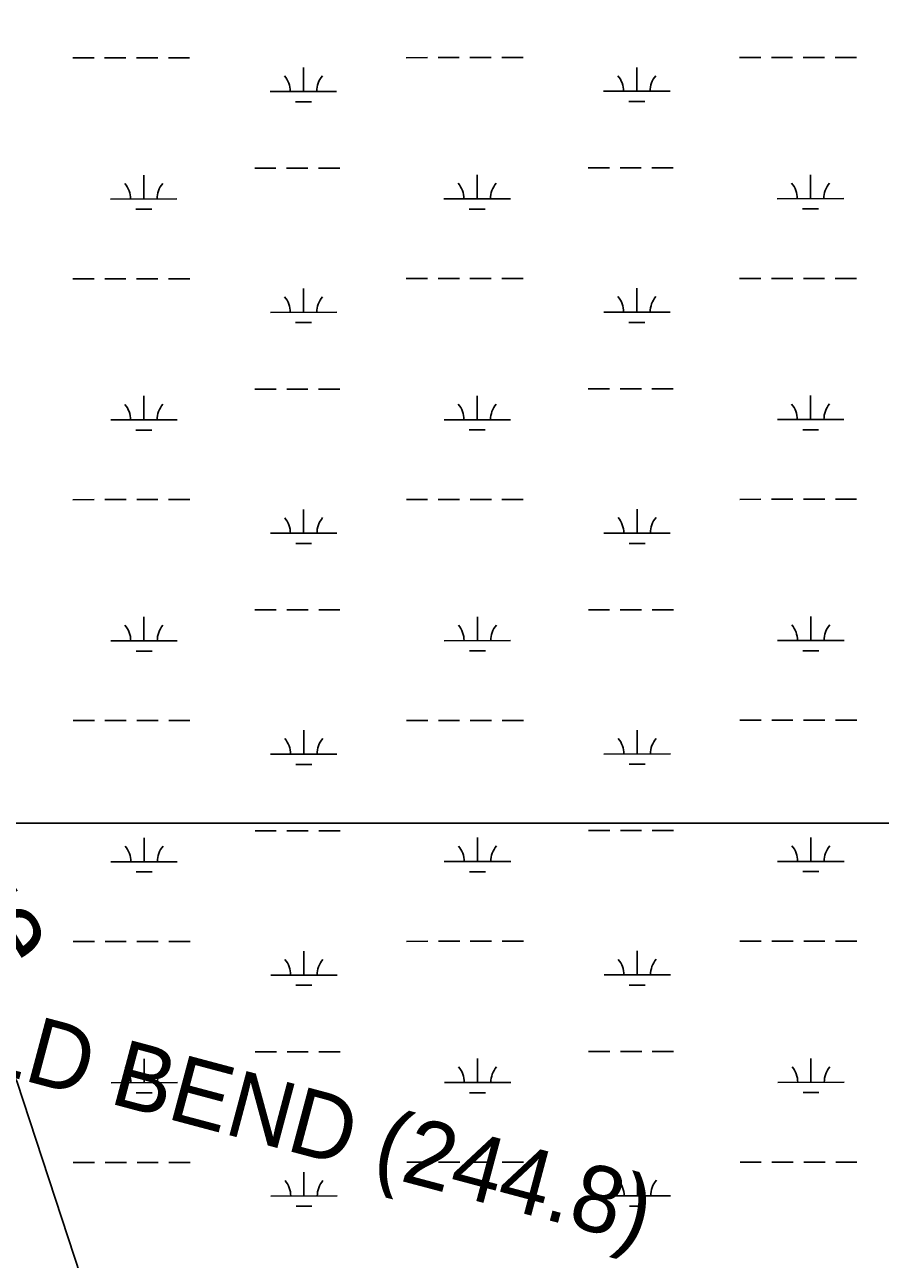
# Model space of a CAD drawing. Extents: x 3279314 to 3317160, y 734079 to 759431.
# Drawn here: x 3312365 to 3313653, y 746235 to 748094 of the extents above; entities that cross this region are included whole.
import ezdxf

# ---------------------------------------------------------------- set-up
doc = ezdxf.new("R2010")
doc.units = 0
for name, color, linetype in [('V-CHAN-NAID', 7, 'Continuous'), ('V-RIVR-IDEN', 7, 'Continuous'), ('V-TOPO-SHOR', 7, 'Continuous'), ('V-WETL-SWMP', 7, 'Continuous')]:
    doc.layers.add(name, color=color, linetype=linetype)

msp = doc.modelspace()

# ---------------------------------------------------------------- linework, layer by layer
at = {"layer": 'V-TOPO-SHOR'}
msp.add_lwpolyline([(3311282.9, 748280.1), (3311374.4, 747890.3), (3311439.4, 747710.7), (3311574.1, 747527.6), (3311747.1, 747411.2), (3311978, 747011.8), (3312141.4, 746902.4), (3312208.8, 746715.1), (3312353.1, 746503), (3312497.5, 746061.9), (3312853.1, 745955.4), (3313252.2, 745439.6), (3313391.6, 745313.5), (3314012, 744455.2), (3314569.8, 743868.9), (3314781.3, 743697), (3314872.7, 743559.7), (3314937.1, 743540.1)], dxfattribs=at)
at = {"layer": 'V-WETL-SWMP'}
for p, q in [((3312437.1, 748044.2), (3312469.1, 748044.2)), ((3312485.1, 748044.2), (3312517.1, 748044.2)), ((3312533.1, 748044.2), (3312565.1, 748044.3)), ((3312581.1, 748044.3), (3312613.1, 748044.3)), ((3312939, 748044.4), (3312971, 748044.5)), ((3312987, 748044.5), (3313019, 748044.5)), ((3313035, 748044.5), (3313067, 748044.5)), ((3313083, 748044.5), (3313115, 748044.5)), ((3313440.9, 748044.7), (3313472.9, 748044.7)), ((3313488.9, 748044.7), (3313520.9, 748044.7)), ((3313536.9, 748044.7), (3313568.9, 748044.8)), ((3313584.9, 748044.8), (3313616.9, 748044.8)), ((3312784.4, 747993.6), (3312784.4, 748029.6)), ((3313286.3, 747993.9), (3313286.3, 748029.9)), ((3312734.4, 747993.6), (3312834.4, 747993.6)), ((3313236.3, 747993.9), (3313336.3, 747993.9)), ((3312772.4, 747978.2), (3312796.4, 747978.2)), ((3313274.3, 747978.4), (3313298.3, 747978.5)), ((3312711, 747878.2), (3312743, 747878.2)), ((3312759, 747878.2), (3312791, 747878.2)), ((3312807, 747878.2), (3312839, 747878.2)), ((3313213, 747878.4), (3313245, 747878.4)), ((3313261, 747878.4), (3313293, 747878.4)), ((3313309, 747878.5), (3313341, 747878.5)), ((3312544, 747831.6), (3312544, 747867.6)), ((3313045.9, 747831.9), (3313045.9, 747867.9)), ((3313547.8, 747832.1), (3313547.8, 747868.1)), ((3312494, 747831.6), (3312594, 747831.7)), ((3312995.9, 747831.9), (3313095.9, 747831.9)), ((3313497.8, 747832.1), (3313597.8, 747832.2)), ((3312532, 747816.2), (3312556, 747816.2)), ((3313033.9, 747816.5), (3313057.9, 747816.5)), ((3313535.8, 747816.7), (3313559.8, 747816.7)), ((3312437.2, 747711.5), (3312469.2, 747711.5)), ((3312485.2, 747711.5), (3312517.2, 747711.6)), ((3312533.2, 747711.6), (3312565.2, 747711.6)), ((3312581.2, 747711.6), (3312613.2, 747711.6)), ((3312939.1, 747711.8), (3312971.1, 747711.8)), ((3312987.1, 747711.8), (3313019.1, 747711.8)), ((3313035.1, 747711.8), (3313067.1, 747711.8)), ((3313083.1, 747711.8), (3313115.1, 747711.9)), ((3313441, 747712), (3313473, 747712)), ((3313489, 747712), (3313521, 747712.1)), ((3313537, 747712.1), (3313569, 747712.1)), ((3313585, 747712.1), (3313617, 747712.1)), ((3312784.6, 747660.9), (3312784.5, 747696.9)), ((3313286.5, 747661.2), (3313286.5, 747697.2)), ((3312734.6, 747660.9), (3312834.6, 747661)), ((3313236.5, 747661.2), (3313336.5, 747661.2)), ((3312772.6, 747645.5), (3312796.6, 747645.5)), ((3313274.5, 747645.8), (3313298.5, 747645.8)), ((3312711.2, 747545.5), (3312743.2, 747545.5)), ((3312759.2, 747545.5), (3312791.2, 747545.5)), ((3312807.2, 747545.5), (3312839.2, 747545.5)), ((3313213.1, 747545.7), (3313245.1, 747545.7)), ((3313261.1, 747545.8), (3313293.1, 747545.8)), ((3313309.1, 747545.8), (3313341.1, 747545.8)), ((3312544.2, 747499), (3312544.2, 747535)), ((3313046.1, 747499.2), (3313046.1, 747535.2)), ((3313548, 747499.5), (3313548, 747535.5)), ((3312494.2, 747498.9), (3312594.2, 747499)), ((3312532.2, 747483.5), (3312556.2, 747483.5)), ((3312996.1, 747499.2), (3313096.1, 747499.2)), ((3313034.1, 747483.8), (3313058.1, 747483.8)), ((3313498, 747499.4), (3313598, 747499.5)), ((3313536, 747484), (3313560, 747484)), ((3312437.4, 747378.8), (3312469.4, 747378.9)), ((3312485.4, 747378.9), (3312517.4, 747378.9)), ((3312533.4, 747378.9), (3312565.4, 747378.9)), ((3312581.4, 747378.9), (3312613.4, 747378.9)), ((3312939.3, 747379.1), (3312971.3, 747379.1)), ((3312987.3, 747379.1), (3313019.3, 747379.1)), ((3313035.3, 747379.1), (3313067.3, 747379.2)), ((3313083.3, 747379.2), (3313115.3, 747379.2)), ((3313441.2, 747379.3), (3313473.2, 747379.4)), ((3313489.2, 747379.4), (3313521.2, 747379.4)), ((3313537.2, 747379.4), (3313569.2, 747379.4)), ((3313585.2, 747379.4), (3313617.2, 747379.4)), ((3312784.7, 747328.3), (3312784.7, 747364.3)), ((3313286.6, 747328.5), (3313286.6, 747364.5)), ((3312734.7, 747328.2), (3312834.7, 747328.3)), ((3313236.6, 747328.5), (3313336.6, 747328.6)), ((3312772.7, 747312.8), (3312796.7, 747312.8)), ((3313274.6, 747313.1), (3313298.6, 747313.1)), ((3312711.4, 747212.8), (3312743.4, 747212.8)), ((3312759.4, 747212.8), (3312791.4, 747212.8)), ((3312807.4, 747212.9), (3312839.4, 747212.9)), ((3313213.3, 747213.1), (3313245.3, 747213.1)), ((3313261.3, 747213.1), (3313293.3, 747213.1)), ((3313309.3, 747213.1), (3313341.3, 747213.1)), ((3312544.3, 747166.3), (3312544.3, 747202.3)), ((3313046.3, 747166.5), (3313046.2, 747202.5)), ((3313548.2, 747166.8), (3313548.1, 747202.8)), ((3312494.3, 747166.3), (3312594.3, 747166.3)), ((3312996.3, 747166.5), (3313096.3, 747166.6)), ((3313498.2, 747166.8), (3313598.2, 747166.8)), ((3312532.4, 747150.8), (3312556.4, 747150.9)), ((3313034.3, 747151.1), (3313058.3, 747151.1)), ((3313536.2, 747151.4), (3313560.2, 747151.4)), ((3312437.6, 747046.2), (3312469.6, 747046.2)), ((3312485.6, 747046.2), (3312517.6, 747046.2)), ((3312533.6, 747046.2), (3312565.6, 747046.2)), ((3312581.6, 747046.2), (3312613.6, 747046.3)), ((3312939.5, 747046.4), (3312971.5, 747046.4)), ((3312987.5, 747046.4), (3313019.5, 747046.5)), ((3313035.5, 747046.5), (3313067.5, 747046.5)), ((3313083.5, 747046.5), (3313115.5, 747046.5)), ((3313441.4, 747046.7), (3313473.4, 747046.7)), ((3313489.4, 747046.7), (3313521.4, 747046.7)), ((3313537.4, 747046.7), (3313569.4, 747046.7)), ((3313585.4, 747046.7), (3313617.4, 747046.8)), ((3312784.9, 746995.6), (3312784.9, 747031.6)), ((3313286.8, 746995.9), (3313286.8, 747031.9)), ((3312734.9, 746995.6), (3312834.9, 746995.6)), ((3313236.8, 746995.8), (3313336.8, 746995.9)), ((3313274.8, 746980.4), (3313298.8, 746980.4)), ((3312772.9, 746980.2), (3312796.9, 746980.2)), ((3311460.1, 746891.9), (3313966.1, 746891.9)), ((3313966.1, 746891.9), (3311460.1, 746891.9)), ((3311460.1, 746891.9), (3313966.1, 746891.9)), ((3313966.1, 746891.9), (3311460.1, 746891.9)), ((3312544.5, 746833.6), (3312544.5, 746869.6)), ((3312711.5, 746880.1), (3312743.5, 746880.1)), ((3312759.5, 746880.2), (3312791.5, 746880.2)), ((3312807.5, 746880.2), (3312839.5, 746880.2)), ((3313046.4, 746833.9), (3313046.4, 746869.9)), ((3313213.5, 746880.4), (3313245.5, 746880.4)), ((3313261.5, 746880.4), (3313293.5, 746880.4)), ((3313309.5, 746880.4), (3313341.5, 746880.4)), ((3313548.3, 746834.1), (3313548.3, 746870.1)), ((3312494.5, 746833.6), (3312594.5, 746833.6)), ((3312996.4, 746833.8), (3313096.4, 746833.9)), ((3313498.3, 746834.1), (3313598.3, 746834.1)), ((3312532.5, 746818.2), (3312556.5, 746818.2)), ((3313034.4, 746818.4), (3313058.4, 746818.4)), ((3313536.3, 746818.7), (3313560.3, 746818.7)), ((3312437.7, 746713.5), (3312469.7, 746713.5)), ((3312485.7, 746713.5), (3312517.7, 746713.5)), ((3312533.7, 746713.5), (3312565.7, 746713.6)), ((3312581.7, 746713.6), (3312613.7, 746713.6)), ((3312939.6, 746713.7), (3312971.6, 746713.8)), ((3312987.6, 746713.8), (3313019.6, 746713.8)), ((3313035.6, 746713.8), (3313067.6, 746713.8)), ((3313083.6, 746713.8), (3313115.6, 746713.8)), ((3313441.5, 746714), (3313473.5, 746714)), ((3313489.5, 746714), (3313521.5, 746714)), ((3313537.5, 746714), (3313569.5, 746714.1)), ((3313585.5, 746714.1), (3313617.5, 746714.1)), ((3312785.1, 746662.9), (3312785, 746698.9)), ((3313287, 746663.2), (3313287, 746699.2)), ((3312735.1, 746662.9), (3312835.1, 746662.9)), ((3312773.1, 746647.5), (3312797.1, 746647.5)), ((3313237, 746663.2), (3313337, 746663.2)), ((3313275, 746647.7), (3313299, 746647.8)), ((3312544.7, 746500.9), (3312544.7, 746536.9)), ((3312711.7, 746547.5), (3312743.7, 746547.5)), ((3312759.7, 746547.5), (3312791.7, 746547.5)), ((3312807.7, 746547.5), (3312839.7, 746547.5)), ((3313046.6, 746501.2), (3313046.6, 746537.2)), ((3313213.6, 746547.7), (3313245.6, 746547.7)), ((3313261.6, 746547.7), (3313293.6, 746547.7)), ((3313309.6, 746547.8), (3313341.6, 746547.8)), ((3313548.5, 746501.4), (3313548.5, 746537.4)), ((3312494.7, 746500.9), (3312594.7, 746501)), ((3312996.6, 746501.2), (3313096.6, 746501.2)), ((3313498.5, 746501.4), (3313598.5, 746501.5)), ((3312532.7, 746485.5), (3312556.7, 746485.5)), ((3313034.6, 746485.8), (3313058.6, 746485.8)), ((3313536.5, 746486), (3313560.5, 746486)), ((3312437.9, 746380.8), (3312469.9, 746380.8)), ((3312485.9, 746380.8), (3312517.9, 746380.9)), ((3312533.9, 746380.9), (3312565.9, 746380.9)), ((3312581.9, 746380.9), (3312613.9, 746380.9)), ((3312939.8, 746381.1), (3312971.8, 746381.1)), ((3312987.8, 746381.1), (3313019.8, 746381.1)), ((3313035.8, 746381.1), (3313067.8, 746381.1)), ((3313083.8, 746381.1), (3313115.8, 746381.2)), ((3313441.7, 746381.3), (3313473.7, 746381.3)), ((3313489.7, 746381.3), (3313521.7, 746381.4)), ((3313537.7, 746381.4), (3313569.7, 746381.4)), ((3313585.7, 746381.4), (3313617.7, 746381.4)), ((3312785.2, 746330.2), (3312785.2, 746366.2)), ((3313287.1, 746330.5), (3313287.1, 746366.5)), ((3312735.2, 746330.2), (3312835.2, 746330.3)), ((3313237.1, 746330.5), (3313337.1, 746330.5)), ((3312773.2, 746314.8), (3312797.2, 746314.8)), ((3313275.2, 746315.1), (3313299.2, 746315.1))]:
    msp.add_line(p, q, dxfattribs=at)
for centre, start, end in [((3312729.2, 747994.1), 359.2573, 40.801), ((3312839.6, 747994.1), 139.2573, 180.801), ((3313231.1, 747994.3), 359.2573, 40.801), ((3313341.5, 747994.4), 139.2573, 180.801), ((3312488.8, 747832.1), 359.2573, 40.801), ((3312599.2, 747832.1), 139.2573, 180.801), ((3312990.7, 747832.3), 359.2573, 40.801), ((3313101.2, 747832.4), 139.2573, 180.801), ((3313492.6, 747832.6), 359.2573, 40.801), ((3313603.1, 747832.6), 139.2573, 180.801), ((3312729.3, 747661.4), 359.2573, 40.801), ((3312839.8, 747661.4), 139.2573, 180.801), ((3313231.2, 747661.6), 359.2573, 40.801), ((3313341.7, 747661.7), 139.2573, 180.801), ((3312488.9, 747499.4), 359.2573, 40.801), ((3312599.4, 747499.5), 139.2573, 180.801), ((3312990.8, 747499.7), 359.2573, 40.801), ((3313101.3, 747499.7), 139.2573, 180.801), ((3313492.7, 747499.9), 359.2573, 40.801), ((3313603.2, 747500), 139.2573, 180.801), ((3312729.5, 747328.7), 359.2573, 40.801), ((3312840, 747328.8), 139.2573, 180.801), ((3313231.4, 747329), 359.2573, 40.801), ((3313341.9, 747329), 139.2573, 180.801), ((3312489.1, 747166.7), 359.2573, 40.801), ((3312599.6, 747166.8), 139.2573, 180.801), ((3312991, 747167), 359.2573, 40.801), ((3313101.5, 747167), 139.2573, 180.801), ((3313492.9, 747167.2), 359.2573, 40.801), ((3313603.4, 747167.3), 139.2573, 180.801), ((3312729.7, 746996), 359.2573, 40.801), ((3312840.1, 746996.1), 139.2573, 180.801), ((3313231.6, 746996.3), 359.2573, 40.801), ((3313342.1, 746996.4), 139.2573, 180.801), ((3312489.3, 746834.1), 359.2573, 40.801), ((3312599.8, 746834.1), 139.2573, 180.801), ((3312991.2, 746834.3), 359.2573, 40.801), ((3313101.7, 746834.4), 139.2573, 180.801), ((3313493.1, 746834.6), 359.2573, 40.801), ((3313603.6, 746834.6), 139.2573, 180.801), ((3312729.8, 746663.4), 359.2573, 40.801), ((3312840.3, 746663.4), 139.2573, 180.801), ((3313231.7, 746663.6), 359.2573, 40.801), ((3313342.2, 746663.7), 139.2573, 180.801), ((3312489.4, 746501.4), 359.2573, 40.801), ((3312599.9, 746501.4), 139.2573, 180.801), ((3312991.3, 746501.6), 359.2573, 40.801), ((3313101.8, 746501.7), 139.2573, 180.801), ((3313493.3, 746501.9), 359.2573, 40.801), ((3313603.7, 746502), 139.2573, 180.801), ((3312730, 746330.7), 359.2573, 40.801), ((3312840.5, 746330.7), 139.2573, 180.801), ((3313231.9, 746330.9), 359.2573, 40.801), ((3313342.4, 746331), 139.2573, 180.801)]:
    msp.add_arc(centre, 35.2, start, end, dxfattribs=at)

# ---------------------------------------------------------------- texts
at = {"layer": 'V-CHAN-NAID'}
msp.add_text('SPRINGFIELD BEND (244.8)', height=100, rotation=345.0816, dxfattribs=at).set_placement((3311592.5, 746709.6))
at = {"layer": 'V-RIVR-IDEN'}
msp.add_text('Rouge', height=116, rotation=301.2276, dxfattribs=at).set_placement((3312091.2, 747052.3))

doc.saveas('drawing.dxf')
